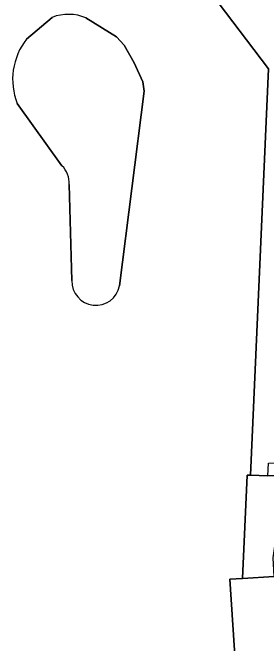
# Model space of a CAD drawing. Extents: x 160732 to 162107, y 387428 to 388479.
# Drawn here: x 160840.7 to 160866.9, y 387911.6 to 387976.9 of the extents above; entities that cross this region are included whole.
import ezdxf

# ---------------------------------------------------------------- set-up
doc = ezdxf.new("R2010")
doc.units = 0
for name, color, linetype in [('IMGEO_Groenvoorziening', 7, 'Continuous'), ('IMGEO_Meer_plas_ven_vijver', 7, 'Continuous'), ('IMGEO_Voetpad_open', 7, 'Continuous')]:
    doc.layers.add(name, color=color, linetype=linetype)

msp = doc.modelspace()

# ---------------------------------------------------------------- linework, layer by layer
at = {"layer": 'IMGEO_Groenvoorziening'}
for points in [[(160902.126, 387976.591), (160906.196, 387992.021), (160897.751, 387991.489), (160890, 388000), (160882.131, 388008.64), (160881.008, 388008.678), (160879.409, 388008.733), (160876.695, 388008.778), (160875.217, 388008.867), (160871.139, 388008.888), (160863.449, 388000), (160855.223, 387990.492), (160854.358, 387988.839), (160855.199, 387986.853), (160867.134, 387971.083), (160865.265, 387929.026), (160867.075, 387928.962), (160867.133, 387930.262), (160876.713, 387930.33), (160875.633, 387932.106)], [(160844.774, 387976.415), (160842.128, 387974.172)], [(160851.732, 387948.621), (160854.293, 387968.782), (160854.137, 387969.76), (160853.256, 387971.7), (160852.199, 387973.549), (160851.404, 387974.402), (160848.263, 387976.36)], [(160841.158, 387967.502), (160845.776, 387961.06)], [(160846.518, 387959.122), (160846.812, 387949.184)]]:
    msp.add_lwpolyline(points, dxfattribs=at)
msp.add_lwpolyline([(160867.717, 387918.559), (160867.628, 387920.482), (160867.818, 387921.933), (160868.145, 387922.502), (160868.446, 387928.962), (160867.075, 387928.962), (160865.265, 387929.026), (160864.937, 387929.038), (160864.439, 387918.341)], close=True, dxfattribs=at)
for centre, radius, start, end in [((160846.451, 387972.089), 4.64, 67.00792, 111.18583), ((160847.476, 387969.989), 6.79, 141.96907, 201.48221), ((160844.083, 387959.301), 2.442, 355.80626, 46.09432), ((160849.293, 387949.09), 2.483, 177.83357, 349.11041)]:
    msp.add_arc(centre, radius, start, end, dxfattribs=at)
at = {"layer": 'IMGEO_Meer_plas_ven_vijver'}
for points in [[(160859.513, 387813.668), (160860.296, 387828.759), (160860.027, 387828.774), (160861.654, 387864.785), (160863.761, 387908.821), (160863.144, 387918.255), (160864.439, 387918.341), (160864.937, 387929.038), (160865.265, 387929.026), (160867.134, 387971.083), (160855.199, 387986.853), (160854.358, 387988.839), (160855.223, 387990.492), (160863.449, 388000), (160871.139, 388008.888), (160875.217, 388008.867)], [(160842.128, 387974.172), (160844.774, 387976.415)], [(160848.263, 387976.36), (160851.404, 387974.402), (160852.199, 387973.549), (160853.256, 387971.7), (160854.137, 387969.76), (160854.293, 387968.782), (160851.732, 387948.621)], [(160845.776, 387961.06), (160841.158, 387967.502)], [(160846.812, 387949.184), (160846.518, 387959.122)]]:
    msp.add_lwpolyline(points, dxfattribs=at)
for centre, radius, start, end in [((160846.451, 387972.089), 4.64, 67.00792, 111.18583), ((160847.476, 387969.989), 6.79, 141.96907, 201.48221), ((160844.083, 387959.301), 2.442, 355.80626, 46.09432), ((160849.293, 387949.09), 2.483, 177.83357, 349.11041)]:
    msp.add_arc(centre, radius, start, end, dxfattribs=at)
at = {"layer": 'IMGEO_Voetpad_open'}
msp.add_lwpolyline([(160870.953, 387918.257), (160874.139, 387918.461), (160874.111, 387918.984), (160869.892, 387918.704), (160867.717, 387918.559), (160864.439, 387918.341), (160863.144, 387918.255), (160863.761, 387908.821), (160864.034, 387908.804), (160864.377, 387908.798), (160871.524, 387909.279)], close=True, dxfattribs=at)

doc.saveas('drawing.dxf')
